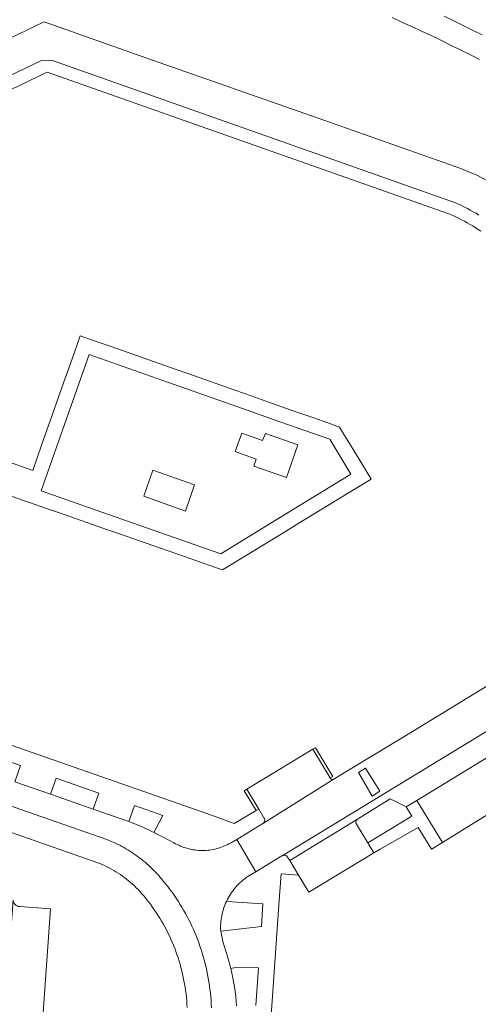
# Model space of a CAD drawing. Extents: x 146402 to 164798, y 455483 to 464134.
# Tile 398 of 575: x 158352 to 158412, y 461324 to 461454. Entities that reach past the tile are written whole.
import ezdxf

# ---------------------------------------------------------------- set-up
doc = ezdxf.new("R2010")
doc.units = 0
doc.header["$LTSCALE"] = 0.2
for name, color, linetype, lineweight in [('B-XX-VH-VERHARDING_ASFALT-GV', 252, 'CONTINUOUS', 18), ('B-XX-VH-VERHARDING_BETONSTRAATSTEEN-GV', 252, 'CONTINUOUS', 18), ('B-XX-VH-VERHARDING_TEGEL-GV', 252, 'CONTINUOUS', 18), ('B-XX-VH-VERHARDING_TEGEL_RUBBER-GV', 252, 'CONTINUOUS', 18)]:
    doc.layers.add(name, color=color, linetype=linetype, lineweight=lineweight)

msp = doc.modelspace()

# ---------------------------------------------------------------- linework, layer by layer
at = {"layer": 'B-XX-VH-VERHARDING_ASFALT-GV'}
for points in [[(158400.972, 461454.27), (158402.275, 461453.682), (158403.574, 461453.087), (158404.871, 461452.484), (158406.163, 461451.875), (158407.453, 461451.258), (158408.739, 461450.634), (158410.021, 461450.003), (158411.3, 461449.364), (158412.575, 461448.718)], [(158412.902, 461452), (158411.652, 461452.624), (158410.398, 461453.24), (158409.141, 461453.85), (158407.881, 461454.452)], [(158319.48, 461360.665), (158363.208, 461345.415), (158363.496, 461345.3), (158363.782, 461345.18), (158364.065, 461345.055), (158364.347, 461344.926), (158364.626, 461344.791), (158364.903, 461344.651), (158365.177, 461344.507), (158365.449, 461344.358), (158365.718, 461344.205), (158365.985, 461344.046), (158366.248, 461343.883), (158366.509, 461343.716), (158366.767, 461343.544), (158367.025, 461343.365), (158367.281, 461343.181), (158367.533, 461342.994), (158367.781, 461342.801), (158368.027, 461342.604), (158368.268, 461342.403), (158368.506, 461342.198), (158368.741, 461341.988), (158368.972, 461341.775), (158369.199, 461341.557), (158369.422, 461341.336), (158369.641, 461341.11), (158369.856, 461340.881), (158370.067, 461340.648), (158370.274, 461340.411), (158370.477, 461340.171), (158370.675, 461339.927), (158370.974, 461339.56), (158371.267, 461339.189), (158371.554, 461338.812), (158371.834, 461338.431), (158372.107, 461338.045), (158372.374, 461337.654), (158372.634, 461337.258), (158372.888, 461336.859), (158373.134, 461336.455), (158373.374, 461336.047), (158373.606, 461335.635), (158373.832, 461335.218), (158374.05, 461334.799), (158374.261, 461334.375), (158374.465, 461333.948), (158374.662, 461333.517), (158374.851, 461333.084), (158375.033, 461332.647), (158375.207, 461332.207), (158375.374, 461331.764), (158375.533, 461331.318), (158375.684, 461330.87), (158375.828, 461330.419), (158375.97, 461329.947), (158376.103, 461329.473), (158376.228, 461328.996), (158376.344, 461328.517), (158376.452, 461328.036), (158376.551, 461327.554), (158376.641, 461327.069), (158376.723, 461326.583), (158376.797, 461326.096), (158376.861, 461325.607), (158376.917, 461325.118), (158376.964, 461324.627), (158377.003, 461324.136), (158377.033, 461323.644), (158377.054, 461323.152)], [(158377.054, 461323.152), (158377.033, 461323.644), (158377.003, 461324.136), (158376.964, 461324.627), (158376.917, 461325.118), (158376.861, 461325.607), (158376.797, 461326.096), (158376.723, 461326.583), (158376.641, 461327.069), (158376.551, 461327.554), (158376.452, 461328.036), (158376.344, 461328.517), (158376.228, 461328.996), (158376.103, 461329.473), (158375.97, 461329.947), (158375.828, 461330.419), (158375.684, 461330.87), (158375.533, 461331.318), (158375.374, 461331.764), (158375.207, 461332.207), (158375.033, 461332.647), (158374.851, 461333.084), (158374.662, 461333.517), (158374.465, 461333.948), (158374.261, 461334.375), (158374.05, 461334.799), (158373.832, 461335.218), (158373.606, 461335.635), (158373.374, 461336.047), (158373.134, 461336.455), (158372.888, 461336.859), (158372.634, 461337.258), (158372.374, 461337.654), (158372.107, 461338.045), (158371.834, 461338.431), (158371.554, 461338.812), (158371.267, 461339.189), (158370.974, 461339.56), (158370.675, 461339.927), (158370.477, 461340.171), (158370.274, 461340.411), (158370.067, 461340.648), (158369.856, 461340.881), (158369.641, 461341.11), (158369.422, 461341.336), (158369.199, 461341.557), (158368.972, 461341.775), (158368.741, 461341.988), (158368.506, 461342.198), (158368.268, 461342.403), (158368.027, 461342.604), (158367.781, 461342.801), (158367.533, 461342.994), (158367.281, 461343.181), (158367.025, 461343.365), (158366.767, 461343.544), (158366.509, 461343.716), (158366.248, 461343.883), (158365.985, 461344.046), (158365.718, 461344.205), (158365.449, 461344.358), (158365.177, 461344.507), (158364.903, 461344.651), (158364.626, 461344.791), (158364.347, 461344.926), (158364.065, 461345.055), (158363.782, 461345.18), (158363.496, 461345.3), (158363.208, 461345.415), (158319.48, 461360.665)], [(158380.355, 461323.38), (158380.269, 461324.649), (158380.11, 461325.91), (158379.874, 461327.124), (158379.605, 461328.331), (158379.355, 461329.292), (158379.09, 461330.25), (158378.59, 461331.75), (158378.28, 461333.3), (158378.27, 461333.532), (158378.266, 461333.785), (158378.271, 461334.038), (158378.283, 461334.291), (158378.303, 461334.543), (158378.332, 461334.794), (158378.368, 461335.044), (158378.412, 461335.293), (158378.464, 461335.541), (158378.524, 461335.786), (158378.592, 461336.03), (158378.667, 461336.272), (158378.75, 461336.511), (158378.84, 461336.747), (158378.938, 461336.98), (158379.043, 461337.21), (158379.084, 461337.297), (158379.197, 461337.525), (158379.317, 461337.748), (158379.445, 461337.968), (158379.579, 461338.184), (158379.72, 461338.395), (158379.867, 461338.602), (158380.021, 461338.804), (158380.181, 461339.001), (158380.347, 461339.193), (158380.519, 461339.38), (158380.697, 461339.561), (158380.881, 461339.736), (158381.07, 461339.906), (158381.264, 461340.069), (158381.464, 461340.227), (158381.668, 461340.378), (158381.877, 461340.522), (158382.09, 461340.66), (158382.932, 461341.16), (158380.4, 461345.41), (158379.56, 461344.94), (158379.366, 461344.834), (158379.147, 461344.723), (158378.924, 461344.62), (158378.698, 461344.524), (158378.47, 461344.435), (158378.238, 461344.354), (158378.004, 461344.28), (158377.768, 461344.215), (158377.529, 461344.156), (158377.289, 461344.106), (158377.047, 461344.063), (158376.804, 461344.029), (158376.56, 461344.002), (158376.316, 461343.983), (158376.071, 461343.973), (158375.825, 461343.97), (158375.58, 461343.975), (158375.335, 461343.988), (158375.091, 461344.01), (158374.847, 461344.039), (158374.604, 461344.076), (158374.363, 461344.121), (158374.124, 461344.174), (158373.886, 461344.234), (158373.65, 461344.303), (158373.417, 461344.379), (158373.186, 461344.462), (158372.958, 461344.553), (158372.733, 461344.652), (158372.512, 461344.757), (158372.294, 461344.87), (158372.08, 461344.99), (158370.762, 461345.697), (158369.423, 461346.365), (158367.779, 461347.132), (158366.1, 461347.82), (158361.4, 461349.44), (158355.72, 461351.41), (158351, 461353.07)], [(158344.46, 461348.47), (158362.12, 461342.3), (158362.269, 461342.24), (158362.586, 461342.107), (158362.899, 461341.967), (158363.209, 461341.819), (158363.516, 461341.664), (158363.818, 461341.502), (158364.117, 461341.333), (158364.412, 461341.157), (158364.703, 461340.975), (158364.989, 461340.785), (158365.271, 461340.589), (158365.548, 461340.387), (158365.821, 461340.178), (158366.088, 461339.963), (158366.35, 461339.741), (158366.608, 461339.514), (158366.859, 461339.28), (158367.106, 461339.041), (158367.346, 461338.796), (158367.581, 461338.546), (158367.81, 461338.29), (158367.846, 461338.248), (158368.134, 461337.907), (158368.416, 461337.561), (158368.691, 461337.21), (158368.961, 461336.854), (158369.223, 461336.494), (158369.48, 461336.128), (158369.729, 461335.758), (158369.972, 461335.384), (158370.209, 461335.005), (158370.438, 461334.623), (158370.66, 461334.236), (158370.876, 461333.845), (158371.084, 461333.451), (158371.286, 461333.052), (158371.48, 461332.651), (158371.667, 461332.245), (158371.847, 461331.837), (158372.019, 461331.425), (158372.184, 461331.011), (158372.342, 461330.593), (158372.492, 461330.173), (158372.634, 461329.75), (158372.769, 461329.325), (158372.896, 461328.897), (158373.016, 461328.467), (158373.127, 461328.035), (158373.231, 461327.601), (158373.328, 461327.165), (158373.416, 461326.728), (158373.496, 461326.289), (158373.569, 461325.849), (158373.634, 461325.407), (158373.691, 461324.965), (158373.739, 461324.521), (158373.78, 461324.077), (158373.813, 461323.632), (158373.838, 461323.186)]]:
    msp.add_lwpolyline(points, dxfattribs=at)
at = {"layer": 'B-XX-VH-VERHARDING_BETONSTRAATSTEEN-GV'}
for points in [[(158414.38, 461432.26), (158412.209, 461433.405), (158409.94, 461434.34), (158391.18, 461440.96), (158368.36, 461448.95), (158354.89, 461453.7), (158349.212, 461450.978)], [(158412.474, 461428.125), (158412.101, 461428.348), (158411.725, 461428.565), (158411.345, 461428.775), (158410.961, 461428.979), (158410.573, 461429.176), (158410.183, 461429.367), (158409.789, 461429.55), (158409.392, 461429.727), (158355.855, 461448.633), (158354.559, 461448.565), (158334.569, 461439.045)], [(158334.569, 461439.045), (158354.559, 461448.565), (158355.855, 461448.633), (158409.392, 461429.727), (158409.789, 461429.55), (158410.183, 461429.367), (158410.573, 461429.176), (158410.961, 461428.979), (158411.345, 461428.775), (158411.725, 461428.565), (158412.101, 461428.348), (158412.474, 461428.125)], [(158345.697, 461442.461), (158355.29, 461447.03), (158408.5, 461428.28), (158408.63, 461428.226), (158409.023, 461428.056), (158409.412, 461427.88), (158409.798, 461427.696), (158410.181, 461427.504), (158410.56, 461427.306), (158410.935, 461427.101), (158411.307, 461426.888), (158411.674, 461426.669), (158412.037, 461426.443), (158412.396, 461426.21), (158412.75, 461425.97)], [(158346.87, 461392.18), (158352.027, 461390.378), (158353.08, 461390.01), (158355.081, 461389.313), (158357.07, 461388.62), (158363.27, 461386.45), (158365.277, 461385.752), (158367.24, 461385.07), (158373.48, 461382.89), (158375.474, 461382.19), (158377.44, 461381.5), (158378.511, 461381.129), (158385.057, 461385.128), (158386.847, 461386.221), (158388.641, 461387.317), (158391.455, 461389.036), (158392.49, 461389.668), (158394.282, 461390.763), (158396.076, 461391.859), (158398.201, 461393.158), (158396.873, 461395.348), (158395.783, 461397.144), (158394.694, 461398.939), (158394.03, 461400.033), (158392.45, 461400.591), (158390.465, 461401.291), (158388.48, 461401.991), (158384.26, 461403.481), (158382.307, 461404.17), (158380.29, 461404.881), (158374.07, 461407.071), (158372.123, 461407.756), (158370.12, 461408.461), (158365.89, 461409.951), (158363.919, 461410.645), (158361.94, 461411.341), (158359.669, 461412.144), (158358.86, 461409.84), (158358.165, 461407.861), (158357.47, 461405.88), (158355.96, 461401.62), (158355.257, 461399.627), (158354.56, 461397.65), (158353.38, 461394.31), (158341.301, 461398.574)], [(158346.54, 461357.04), (158351.78, 461355.21), (158351, 461353.07), (158355.72, 461351.41), (158356.49, 461353.56), (158362.16, 461351.57), (158361.4, 461349.44), (158366.1, 461347.82), (158366.87, 461349.92), (158370.6, 461348.61), (158369.423, 461346.365), (158370.762, 461345.697), (158372.08, 461344.99), (158372.294, 461344.87), (158372.512, 461344.757), (158372.733, 461344.652), (158372.958, 461344.553), (158373.186, 461344.462), (158373.417, 461344.379), (158373.65, 461344.303), (158373.886, 461344.234), (158374.124, 461344.174), (158374.363, 461344.121), (158374.604, 461344.076), (158374.847, 461344.039), (158375.091, 461344.01), (158375.335, 461343.988), (158375.58, 461343.975), (158375.825, 461343.97), (158376.071, 461343.973), (158376.316, 461343.983), (158376.56, 461344.002), (158376.804, 461344.029), (158377.047, 461344.063), (158377.289, 461344.106), (158377.529, 461344.156), (158377.768, 461344.215), (158378.004, 461344.28), (158378.238, 461344.354), (158378.47, 461344.435), (158378.698, 461344.524), (158378.924, 461344.62), (158379.147, 461344.723), (158379.366, 461344.834), (158379.56, 461344.94), (158380.4, 461345.41), (158383.857, 461347.537), (158383.964, 461347.604), (158384.042, 461347.712), (158384.073, 461347.768), (158384.096, 461347.828), (158384.112, 461347.89), (158384.12, 461347.954), (158384.121, 461348.018), (158384.113, 461348.082), (158384.097, 461348.144), (158384.074, 461348.204), (158384.043, 461348.261), (158384.014, 461348.303), (158383.317, 461349.458), (158382.973, 461349.256), (158380.08, 461347.56), (158377.042, 461348.624), (158313.99, 461370.69)]]:
    msp.add_lwpolyline(points, dxfattribs=at)
for points in [[(158356.785, 461398.108), (158360.859, 461409.657), (158371.348, 461405.96), (158381.301, 461402.452), (158386.124, 461400.753), (158392.725, 461398.426), (158395.526, 461393.809), (158393.56, 461392.608), (158385.615, 461387.754), (158378.281, 461383.273), (158370.239, 461386.082), (158360.023, 461389.649), (158354.484, 461391.584)], [(158432.478, 461372.141), (158426.44, 461373.63), (158423.21, 461371.65), (158402.33, 461358.9), (158397.092, 461355.748), (158393.17, 461353.385), (158393.166, 461353.383), (158383.964, 461347.604), (158383.857, 461347.537), (158380.4, 461345.41), (158382.932, 461341.16), (158384.23, 461341.93), (158386.4, 461343.264), (158386.424, 461343.278), (158420.863, 461364.224), (158420.853, 461364.241), (158421.843, 461364.847), (158421.858, 461364.823), (158421.87, 461364.83), (158429.022, 461369.136), (158432.216, 461371.059)], [(158431.129, 461359.375), (158427.743, 461364.918), (158404.24, 461350.57), (158407.64, 461345.04), (158412.451, 461347.976), (158417.06, 461350.789), (158421.669, 461353.602), (158426.278, 461356.415)], [(158392.8, 461353.568), (158390.48, 461357.37), (158381.73, 461352.09), (158383.317, 461349.458), (158384.014, 461348.303), (158384.043, 461348.261), (158384.074, 461348.204), (158384.097, 461348.144), (158384.113, 461348.082), (158384.121, 461348.018), (158384.12, 461347.954), (158384.112, 461347.89), (158384.096, 461347.828), (158384.073, 461347.768), (158384.042, 461347.712), (158383.964, 461347.604), (158393.166, 461353.383), (158393.161, 461353.382), (158393.156, 461353.38), (158393.151, 461353.379), (158393.146, 461353.378), (158393.141, 461353.376), (158393.136, 461353.375), (158393.131, 461353.374), (158393.127, 461353.373), (158393.122, 461353.372), (158393.117, 461353.372), (158393.112, 461353.371), (158393.107, 461353.37), (158393.102, 461353.37), (158393.097, 461353.369), (158393.092, 461353.369), (158393.087, 461353.369), (158393.082, 461353.368), (158393.077, 461353.368), (158393.072, 461353.368), (158393.067, 461353.368), (158393.062, 461353.369), (158393.057, 461353.369), (158393.052, 461353.369), (158393.047, 461353.37), (158393.042, 461353.37), (158393.037, 461353.371), (158393.032, 461353.371), (158393.027, 461353.372), (158393.022, 461353.373), (158393.017, 461353.374), (158393.012, 461353.375), (158393.007, 461353.376), (158393.002, 461353.377), (158392.998, 461353.378), (158392.993, 461353.38), (158392.988, 461353.381), (158392.983, 461353.383), (158392.979, 461353.384), (158392.974, 461353.386), (158392.969, 461353.388), (158392.964, 461353.39), (158392.96, 461353.392), (158392.955, 461353.394), (158392.951, 461353.396), (158392.946, 461353.398), (158392.942, 461353.4), (158392.937, 461353.403), (158392.933, 461353.405), (158392.929, 461353.407), (158392.924, 461353.41), (158392.92, 461353.413), (158392.916, 461353.415), (158392.912, 461353.418), (158392.907, 461353.421), (158392.903, 461353.424), (158392.899, 461353.427), (158392.896, 461353.43), (158392.892, 461353.433), (158392.888, 461353.436), (158392.884, 461353.44), (158392.88, 461353.443), (158392.876, 461353.446), (158392.873, 461353.45), (158392.869, 461353.453), (158392.866, 461353.457), (158392.863, 461353.461), (158392.859, 461353.464), (158392.856, 461353.468), (158392.853, 461353.472), (158392.849, 461353.476), (158392.846, 461353.48), (158392.843, 461353.484), (158392.84, 461353.488), (158392.837, 461353.492), (158392.835, 461353.496), (158392.832, 461353.5), (158392.829, 461353.505), (158392.827, 461353.509), (158392.824, 461353.513), (158392.822, 461353.517), (158392.819, 461353.522), (158392.817, 461353.526), (158392.815, 461353.531), (158392.813, 461353.535), (158392.811, 461353.54), (158392.809, 461353.545), (158392.807, 461353.549), (158392.805, 461353.554), (158392.803, 461353.558), (158392.802, 461353.563)], [(158393.151, 461353.779), (158390.821, 461357.579), (158390.48, 461357.37), (158392.8, 461353.568)], [(158396.548, 461354.29), (158397.474, 461354.886), (158399.339, 461351.802), (158398.34, 461351.156)], [(158399.339, 461351.802), (158397.474, 461354.886), (158396.548, 461354.29), (158398.34, 461351.156)], [(158383.317, 461349.458), (158381.73, 461352.09), (158381.388, 461351.884), (158382.973, 461349.256)], [(158396.361, 461348.087), (158396.41, 461348.122), (158387.426, 461342.627), (158388.59, 461340.7), (158389.96, 461338.45), (158398.58, 461343.67), (158397.78, 461344.99), (158396.27, 461347.47), (158396.262, 461347.483), (158396.233, 461347.536), (158396.211, 461347.593), (158396.197, 461347.652), (158396.191, 461347.713), (158396.193, 461347.773), (158396.203, 461347.833), (158396.22, 461347.891), (158396.245, 461347.947), (158396.277, 461347.998), (158396.316, 461348.045)]]:
    msp.add_lwpolyline(points, close=True, dxfattribs=at)
at = {"layer": 'B-XX-VH-VERHARDING_TEGEL-GV'}
for points in [[(158374.804, 461392.374), (158369.275, 461394.334), (158368.114, 461390.89), (158373.622, 461388.925)], [(158407.64, 461345.04), (158404.24, 461350.57), (158402.83, 461349.73), (158403.62, 461348.51), (158397.78, 461344.99), (158398.58, 461343.67), (158399.385, 461344.131), (158404.441, 461347.028), (158406.185, 461344.16)]]:
    msp.add_lwpolyline(points, close=True, dxfattribs=at)
for points in [[(158420.863, 461364.224), (158386.424, 461343.278), (158386.485, 461343.305), (158386.549, 461343.325), (158386.614, 461343.337), (158386.681, 461343.341), (158386.747, 461343.337), (158386.813, 461343.325), (158386.877, 461343.305), (158386.937, 461343.278), (158386.995, 461343.244), (158387.047, 461343.203), (158387.095, 461343.156), (158387.136, 461343.104), (158387.426, 461342.627), (158396.41, 461348.122), (158400.74, 461350.8), (158402.83, 461349.73), (158404.24, 461350.57), (158427.743, 461364.918)], [(158383.177, 461295.967), (158386, 461336.77), (158386.3, 461340.89), (158388.097, 461340.741), (158388.59, 461340.7), (158387.426, 461342.627), (158387.136, 461343.104), (158387.095, 461343.156), (158387.047, 461343.203), (158386.995, 461343.244), (158386.937, 461343.278), (158386.877, 461343.305), (158386.813, 461343.325), (158386.747, 461343.337), (158386.681, 461343.341), (158386.614, 461343.337), (158386.549, 461343.325), (158386.485, 461343.305), (158386.424, 461343.278), (158386.4, 461343.264), (158384.23, 461341.93), (158382.932, 461341.16), (158382.09, 461340.66), (158381.877, 461340.522), (158381.668, 461340.378), (158381.464, 461340.227), (158381.264, 461340.069), (158381.07, 461339.906), (158380.881, 461339.736), (158380.697, 461339.561), (158380.519, 461339.38), (158380.347, 461339.193), (158380.181, 461339.001), (158380.021, 461338.804), (158379.867, 461338.602), (158379.72, 461338.395), (158379.579, 461338.184), (158379.445, 461337.968), (158379.317, 461337.748), (158379.197, 461337.525), (158379.084, 461337.297), (158379.043, 461337.21), (158383.88, 461336.89), (158383.67, 461333.9), (158378.28, 461333.3), (158378.59, 461331.75), (158379.09, 461330.25), (158379.355, 461329.292), (158379.605, 461328.331), (158380.4, 461328.52), (158383.29, 461328.41), (158382.94, 461323.42)], [(158354.31, 461316.24), (158355.72, 461336.24), (158351.68, 461336.53), (158351.637, 461336.533), (158351.551, 461336.546), (158351.467, 461336.567), (158351.384, 461336.595), (158351.305, 461336.631), (158351.229, 461336.673), (158351.157, 461336.723), (158351.091, 461336.779), (158351.029, 461336.841), (158350.974, 461336.908), (158350.925, 461336.98), (158350.883, 461337.056), (158350.848, 461337.136), (158350.82, 461337.219), (158350.8, 461337.303), (158350.788, 461337.39), (158350.36, 461331.33), (158349.3, 461315.66)]]:
    msp.add_lwpolyline(points, dxfattribs=at)
at = {"layer": 'B-XX-VH-VERHARDING_TEGEL_RUBBER-GV'}
msp.add_lwpolyline([(158383.829, 461398.278), (158381.096, 461399.232), (158380.177, 461396.793), (158382.962, 461395.785), (158382.653, 461394.885), (158386.998, 461393.347), (158388.491, 461397.667), (158384.214, 461399.205)], close=True, dxfattribs=at)

doc.saveas('drawing.dxf')
